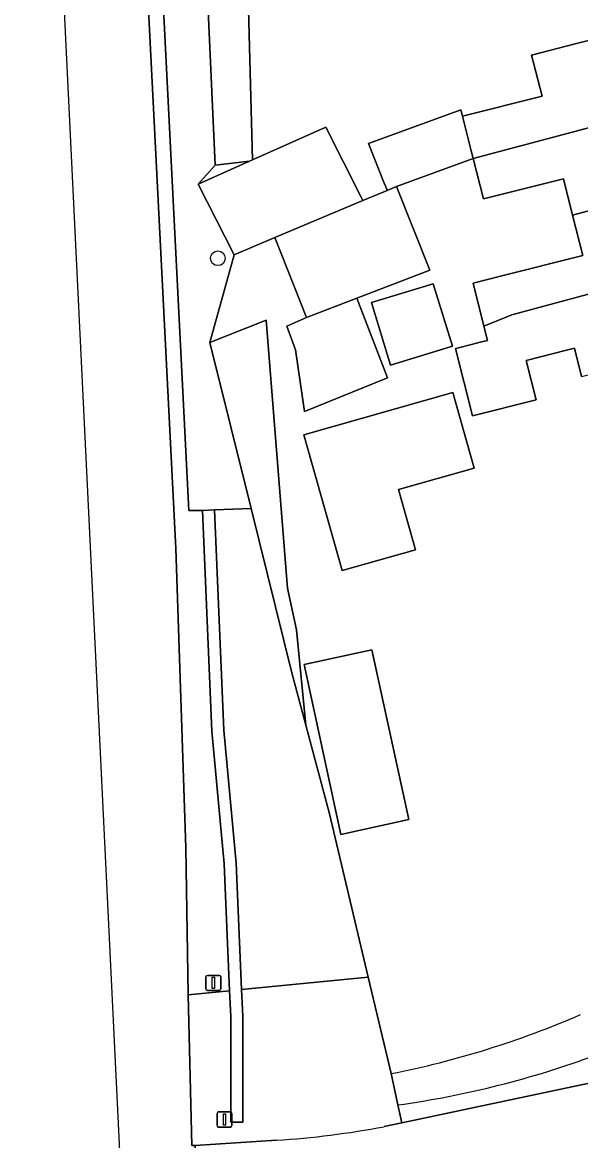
# Model space of a CAD drawing. Extents: x 162510 to 163918, y 388494 to 389774.
# Drawn here: x 162581.4 to 162618.4, y 389627.2 to 389701.6 of the extents above; entities that cross this region are included whole.
import ezdxf

# ---------------------------------------------------------------- set-up
doc = ezdxf.new("R2010")
doc.units = 0
for name, color, linetype in [('IMGEO_Boom', 7, 'Continuous'), ('IMGEO_Erf', 7, 'Continuous'), ('IMGEO_Grasland_overig', 7, 'Continuous'), ('IMGEO_Groenvoorziening', 7, 'Continuous'), ('IMGEO_Haag', 7, 'Continuous'), ('IMGEO_Hek', 7, 'Continuous'), ('IMGEO_Pand', 7, 'Continuous'), ('IMGEO_Rijbaan_lokaal_open', 7, 'Continuous'), ('IMGEO_Rijbaan_regionaal_gesloten', 7, 'Continuous'), ('IMGEO_Verkeersbordpaal', 7, 'Continuous'), ('IMGEO_Waterloop', 7, 'Continuous')]:
    doc.layers.add(name, color=color, linetype=linetype)

msp = doc.modelspace()

# ---------------------------------------------------------------- linework, layer by layer
at = {"layer": 'IMGEO_Boom'}
msp.add_circle((162594.354, 389685.892), 0.489, dxfattribs=at)
at = {"layer": 'IMGEO_Erf'}
for points in [[(162596.294, 389705.791), (162596.643, 389692.431), (162601.515, 389694.611), (162603.867, 389689.948), (162603.981, 389689.723), (162605.601, 389690.405), (162605.508, 389690.639), (162605.409, 389690.888), (162604.368, 389693.513), (162610.501, 389695.746), (162610.605, 389695.335), (162615.887, 389696.671), (162615.181, 389699.399), (162618.089, 389700.135), (162622.936, 389701.361)], [(162618.51, 389678.037), (162618.038, 389679.908), (162617.516, 389679.776), (162614.83, 389679.097), (162615.49, 389676.489), (162611.263, 389675.42), (162610.133, 389679.889), (162610.332, 389679.939), (162611.202, 389680.161), (162611.785, 389680.309), (162612.267, 389680.432), (162612.029, 389681.374), (162611.304, 389684.242), (162613.217, 389684.726), (162618.587, 389686.084), (162617.91, 389688.761), (162617.299, 389691.177), (162611.997, 389689.835), (162611.317, 389692.522), (162606.219, 389690.666), (162608.426, 389685.101), (162603.581, 389683.243), (162605.613, 389677.944), (162600.102, 389675.712), (162599.507, 389679.81), (162598.929, 389681.368), (162600.239, 389681.962), (162598.138, 389687.261), (162595.429, 389686.12), (162593.826, 389680.304), (162597.563, 389681.786), (162598.974, 389663.973), (162599.575, 389661.2), (162600.194, 389654.868), (162601.767, 389648.958), (162604.334, 389638.12), (162605.854, 389631.701)]]:
    msp.add_lwpolyline(points, dxfattribs=at)
for points in [[(162609.932, 389680.059), (162605.823, 389678.797), (162604.551, 389682.941), (162608.66, 389684.203)], [(162609.959, 389676.965), (162611.384, 389671.941), (162606.351, 389670.514), (162607.487, 389666.51), (162602.619, 389665.13), (162600.059, 389674.158)], [(162607.027, 389648.581), (162602.521, 389647.605), (162600.076, 389658.889), (162604.582, 389659.866)]]:
    msp.add_lwpolyline(points, close=True, dxfattribs=at)
msp.add_arc((162593.871, 389692.296), 61.768, 281.18586, 293.44497, dxfattribs=at)
at = {"layer": 'IMGEO_Grasland_overig'}
msp.add_lwpolyline([(162597.563, 389681.786), (162593.826, 389680.304), (162596.561, 389669.268), (162599.268, 389658.347), (162600.194, 389654.868), (162599.575, 389661.2), (162598.974, 389663.973)], close=True, dxfattribs=at)
at = {"layer": 'IMGEO_Groenvoorziening'}
for points in [[(162585.277, 389756.016), (162585.894, 389750), (162588.748, 389716.34), (162589.689, 389703.74), (162591.556, 389666.599), (162592.218, 389646.716), (162592.389, 389636.944), (162595.134, 389637.214), (162594.772, 389645.635), (162593.95, 389654.473), (162593.333, 389669.135), (162592.43, 389669.135), (162590.687, 389703.802), (162589.745, 389716.421), (162586.279, 389756.033)], [(162586.279, 389756.033), (162589.745, 389716.421), (162590.687, 389703.802), (162592.43, 389669.135), (162593.333, 389669.135), (162594.132, 389669.168), (162596.561, 389669.268), (162593.826, 389680.304), (162595.429, 389686.12), (162593.056, 389690.825), (162594.171, 389692.08), (162593.36, 389710.21), (162591.667, 389734.757), (162590.465, 389750), (162589.984, 389756.095)], [(162593.056, 389690.825), (162596.457, 389692.347), (162594.171, 389692.08)], [(162593.333, 389669.135), (162593.95, 389654.473), (162594.772, 389645.635), (162595.134, 389637.214), (162595.208, 389635.494), (162595.208, 389628.485), (162596.008, 389628.485), (162596.008, 389635.512), (162595.932, 389637.293), (162595.57, 389645.689), (162594.748, 389654.527), (162594.132, 389669.168)], [(162596.561, 389669.268), (162594.132, 389669.168), (162594.748, 389654.527), (162595.57, 389645.689), (162595.932, 389637.293), (162604.334, 389638.12), (162601.767, 389648.958), (162600.194, 389654.868), (162599.268, 389658.347)]]:
    msp.add_lwpolyline(points, close=True, dxfattribs=at)
for points in [[(162605.4, 389628.177), (162606.57, 389628.425), (162606.309, 389629.62), (162605.854, 389631.701), (162604.334, 389638.12), (162595.932, 389637.293), (162596.008, 389635.512), (162596.008, 389628.485), (162595.208, 389628.485), (162595.208, 389635.494), (162595.134, 389637.214), (162592.389, 389636.944), (162592.437, 389634.206), (162592.621, 389626.918), (162592.85, 389626.934), (162598.246, 389627.28)], [(162606.309, 389629.62), (162606.57, 389628.425), (162645.367, 389636.64)]]:
    msp.add_lwpolyline(points, dxfattribs=at)
for centre, radius, start, end in [((162597.624, 389691.778), 62.762, 277.95404, 290.38031), ((162594.761, 389684.051), 56.878, 273.51279, 280.78062)]:
    msp.add_arc(centre, radius, start, end, dxfattribs=at)
at = {"layer": 'IMGEO_Haag'}
msp.add_lwpolyline([(162593.333, 389669.135), (162593.95, 389654.473), (162594.772, 389645.635), (162595.134, 389637.214), (162595.208, 389635.494), (162595.208, 389628.485), (162596.008, 389628.485), (162596.008, 389635.512), (162595.932, 389637.293), (162595.57, 389645.689), (162594.748, 389654.527), (162594.132, 389669.168)], close=True, dxfattribs=at)
at = {"layer": 'IMGEO_Hek'}
for points in [[(162593.826, 389680.304), (162597.563, 389681.786)], [(162596.561, 389669.268), (162593.826, 389680.304)], [(162600.194, 389654.868), (162599.268, 389658.347), (162596.561, 389669.268)]]:
    msp.add_lwpolyline(points, dxfattribs=at)
at = {"layer": 'IMGEO_Pand'}
for points in [[(162622.936, 389701.361), (162618.089, 389700.135), (162615.181, 389699.399), (162615.887, 389696.671), (162610.605, 389695.335), (162611.188, 389693.03), (162611.317, 389692.522), (162624.3, 389695.971)], [(162610.605, 389695.335), (162610.501, 389695.746), (162604.368, 389693.513), (162605.409, 389690.888), (162605.508, 389690.639), (162605.601, 389690.405), (162606.219, 389690.666), (162611.317, 389692.522), (162611.188, 389693.03)], [(162617.91, 389688.761), (162625.603, 389690.821), (162624.3, 389695.971), (162611.317, 389692.522), (162611.997, 389689.835), (162617.299, 389691.177)], [(162601.515, 389694.611), (162596.643, 389692.431), (162596.457, 389692.347), (162593.056, 389690.825), (162595.429, 389686.12), (162598.138, 389687.261), (162603.981, 389689.723), (162603.867, 389689.948)], [(162606.219, 389690.666), (162605.601, 389690.405), (162603.981, 389689.723), (162598.138, 389687.261), (162600.239, 389681.962), (162603.581, 389683.243), (162608.426, 389685.101)], [(162612.029, 389681.374), (162613.873, 389682.136), (162626.911, 389685.654), (162625.603, 389690.821), (162617.91, 389688.761), (162618.587, 389686.084), (162613.217, 389684.726), (162611.304, 389684.242)], [(162626.911, 389685.654), (162613.873, 389682.136), (162612.029, 389681.374), (162612.267, 389680.432), (162611.785, 389680.309), (162611.202, 389680.161), (162610.332, 389679.939), (162610.133, 389679.889), (162611.263, 389675.42), (162615.49, 389676.489), (162614.83, 389679.097), (162617.516, 389679.776), (162618.038, 389679.908), (162618.51, 389678.037), (162620.413, 389678.518), (162621.222, 389675.319), (162628.251, 389677.097), (162627.441, 389680.296), (162628.217, 389680.492)], [(162604.551, 389682.941), (162605.823, 389678.797), (162609.932, 389680.059), (162608.66, 389684.203)], [(162600.239, 389681.962), (162598.929, 389681.368), (162599.507, 389679.81), (162600.102, 389675.712), (162605.613, 389677.944), (162603.581, 389683.243)], [(162611.384, 389671.941), (162609.959, 389676.965), (162600.059, 389674.158), (162602.619, 389665.13), (162607.487, 389666.51), (162606.351, 389670.514)], [(162602.521, 389647.605), (162607.027, 389648.581), (162604.582, 389659.866), (162600.076, 389658.889)]]:
    msp.add_lwpolyline(points, close=True, dxfattribs=at)
at = {"layer": 'IMGEO_Rijbaan_lokaal_open'}
for points in [[(162645.367, 389636.64), (162606.57, 389628.425), (162605.4, 389628.177)], [(162598.246, 389627.28), (162592.85, 389626.934), (162593.018, 389622.497), (162596.698, 389622.678), (162598.011, 389622.743)]]:
    msp.add_lwpolyline(points, dxfattribs=at)
msp.add_arc((162594.761, 389684.051), 56.878, 273.51279, 280.78062, dxfattribs=at)
at = {"layer": 'IMGEO_Rijbaan_regionaal_gesloten'}
msp.add_lwpolyline([(162591.255, 389539.455), (162592.3, 389571.45), (162592.615, 389589.606), (162592.643, 389612.42), (162592.648, 389616.266), (162592.627, 389622.514), (162593.018, 389622.497), (162592.85, 389626.934), (162592.621, 389626.918), (162592.437, 389634.206), (162592.389, 389636.944), (162592.218, 389646.716), (162591.556, 389666.599), (162589.689, 389703.74), (162588.748, 389716.34), (162585.894, 389750), (162585.277, 389756.016), (162581.37, 389755.95), (162581.764, 389751.603), (162588.947, 389603.291), (162582.931, 389467.226)], dxfattribs=at)
at = {"layer": 'IMGEO_Verkeersbordpaal'}
for p, q in [((162593.557, 389637.332), (162593.557, 389638.132)), ((162593.557, 389638.132), (162593.557, 389637.332)), ((162593.657, 389638.232), (162594.447, 389638.232)), ((162594.447, 389638.232), (162593.657, 389638.232)), ((162594.547, 389638.132), (162594.547, 389637.332)), ((162594.547, 389637.332), (162594.547, 389638.132)), ((162594.447, 389637.232), (162593.657, 389637.232)), ((162593.657, 389637.232), (162594.447, 389637.232)), ((162594.299, 389628.252), (162594.299, 389629.052)), ((162594.299, 389629.052), (162594.299, 389628.252)), ((162594.399, 389629.152), (162595.189, 389629.152)), ((162595.189, 389629.152), (162594.399, 389629.152)), ((162595.289, 389629.052), (162595.289, 389628.252)), ((162595.289, 389628.252), (162595.289, 389629.052)), ((162595.189, 389628.152), (162594.399, 389628.152)), ((162594.399, 389628.152), (162595.189, 389628.152))]:
    msp.add_line(p, q, dxfattribs=at)
for points in [[(162593.977, 389638.107), (162594.127, 389638.107), (162594.127, 389637.357), (162593.977, 389637.357), (162593.977, 389638.107)], [(162594.719, 389629.027), (162594.869, 389629.027), (162594.869, 389628.277), (162594.719, 389628.277), (162594.719, 389629.027)]]:
    msp.add_lwpolyline(points, dxfattribs=at)
for centre, start, end in [((162593.657, 389638.132), 90, 180), ((162593.657, 389638.132), 90, 180), ((162594.447, 389638.132), 0, 90), ((162594.447, 389638.132), 360, 90), ((162593.657, 389637.332), 180, 270), ((162593.657, 389637.332), 180, 270), ((162594.447, 389637.332), 270, 0), ((162594.447, 389637.332), 270, 0), ((162594.399, 389629.052), 90, 180), ((162594.399, 389629.052), 90, 180), ((162595.189, 389629.052), 0, 90), ((162595.189, 389629.052), 360, 90), ((162594.399, 389628.252), 180, 270), ((162594.399, 389628.252), 180, 270), ((162595.189, 389628.252), 270, 0), ((162595.189, 389628.252), 270, 0)]:
    msp.add_arc(centre, 0.1, start, end, dxfattribs=at)
at = {"layer": 'IMGEO_Waterloop'}
msp.add_lwpolyline([(162589.984, 389756.095), (162590.465, 389750), (162591.667, 389734.757), (162593.36, 389710.21), (162594.171, 389692.08), (162596.457, 389692.347), (162596.643, 389692.431), (162596.294, 389705.791), (162596.065, 389722.909), (162593.42, 389750), (162592.82, 389756.143)], close=True, dxfattribs=at)
msp.add_lwpolyline([(162605.854, 389631.701), (162606.309, 389629.62)], dxfattribs=at)
for centre, radius, start, end in [((162593.871, 389692.296), 61.768, 281.18586, 293.44497), ((162597.624, 389691.778), 62.762, 277.95404, 290.38031)]:
    msp.add_arc(centre, radius, start, end, dxfattribs=at)

doc.saveas('drawing.dxf')
